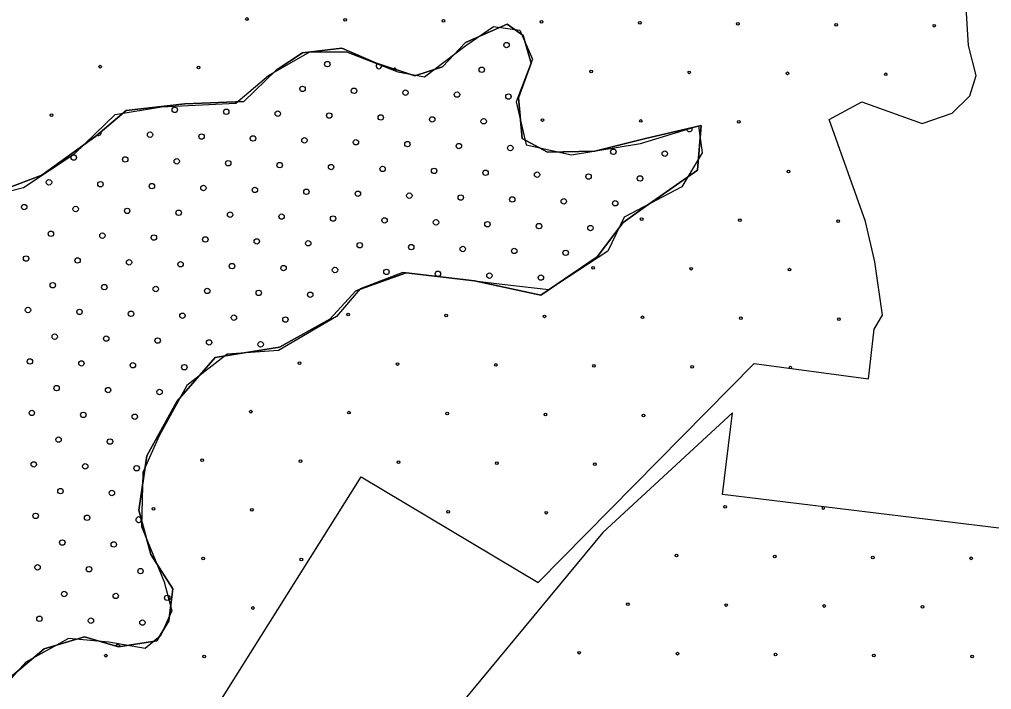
# Model space of a CAD drawing. Extents: x 1612280 to 1883141, y 560852 to 780851.
# Drawn here: x 1801672 to 1805479, y 640962 to 643587 of the extents above; entities that cross this region are included whole.
import ezdxf

# ---------------------------------------------------------------- set-up
doc = ezdxf.new("R2010")
doc.units = 0
for name, color, linetype in [('DESIGN - EROSION CONTROL - Devices', 7, 'Continuous'), ('DESIGN - SCRATCH - User 1', 7, 'Continuous'), ('DESIGN - TRAFFIC CONTROL PERMANENT - Pavement Marking Text', 7, 'Continuous')]:
    doc.layers.add(name, color=color, linetype=linetype)

msp = doc.modelspace()

# ---------------------------------------------------------------- linework, layer by layer
at = {"layer": 'DESIGN - EROSION CONTROL - Devices'}
for centre in [(1802562.8, 643589), (1802562.8, 643589), (1802947.3, 643585.3), (1802947.3, 643585.3), (1803331.9, 643581.5), (1803331.9, 643581.5), (1803716.5, 643577.8), (1803716.5, 643577.8), (1804101, 643574.1), (1804101, 643574.1), (1804485.6, 643570.3), (1804485.6, 643570.3), (1804870.1, 643566.6), (1804870.1, 643566.6), (1805254.7, 643562.8), (1805254.7, 643562.8), (1801987.8, 643402.3), (1801987.8, 643402.3), (1802372.4, 643398.6), (1802372.4, 643398.6), (1803910.6, 643383.6), (1803910.6, 643383.6), (1804295.1, 643379.9), (1804295.1, 643379.9), (1804679.7, 643376.2), (1804679.7, 643376.2), (1805064.3, 643372.4), (1805064.3, 643372.4), (1801797.4, 643211.9), (1801797.4, 643211.9), (1803720.2, 643193.2), (1803720.2, 643193.2), (1804104.7, 643189.5), (1804104.7, 643189.5), (1804489.3, 643185.8), (1804489.3, 643185.8), (1804683.4, 642991.6), (1804683.4, 642991.6), (1804108.5, 642804.9), (1804108.5, 642804.9), (1804493, 642801.2), (1804493, 642801.2), (1804877.6, 642797.5), (1804877.6, 642797.5), (1803918.1, 642614.5), (1803918.1, 642614.5), (1804302.6, 642610.8), (1804302.6, 642610.8), (1804687.2, 642607.1), (1804687.2, 642607.1), (1802958.5, 642431.6), (1802958.5, 642431.6), (1803343.1, 642427.9), (1803343.1, 642427.9), (1803727.7, 642424.1), (1803727.7, 642424.1), (1804112.2, 642420.4), (1804112.2, 642420.4), (1804496.8, 642416.7), (1804496.8, 642416.7), (1804881.3, 642412.9), (1804881.3, 642412.9), (1802768.1, 642241.2), (1802768.1, 642241.2), (1803152.7, 642237.4), (1803152.7, 642237.4), (1803537.2, 642233.7), (1803537.2, 642233.7), (1803921.8, 642230), (1803921.8, 642230), (1804306.3, 642226.2), (1804306.3, 642226.2), (1802577.7, 642050.8), (1802577.7, 642050.8), (1802962.3, 642047), (1802962.3, 642047), (1803346.8, 642043.3), (1803346.8, 642043.3), (1803731.4, 642039.6), (1803731.4, 642039.6), (1804115.9, 642035.8), (1804115.9, 642035.8), (1802387.3, 641860.4), (1802387.3, 641860.4), (1802771.9, 641856.6), (1802771.9, 641856.6), (1803156.4, 641852.9), (1803156.4, 641852.9), (1803541, 641849.2), (1803541, 641849.2), (1803925.5, 641845.4), (1803925.5, 641845.4), (1802196.9, 641670), (1802196.9, 641670), (1802581.5, 641666.2), (1802581.5, 641666.2), (1803350.6, 641658.8), (1803350.6, 641658.8), (1803735.1, 641655), (1803735.1, 641655), (1804435.5, 641677.8), (1804435.5, 641677.8), (1802391, 641475.8), (1802391, 641475.8), (1802775.6, 641472.1), (1802775.6, 641472.1), (1804245.1, 641487.4), (1804245.1, 641487.4), (1804629.6, 641483.7), (1804629.6, 641483.7), (1805014.2, 641479.9), (1805014.2, 641479.9), (1805398.7, 641476.2), (1805398.7, 641476.2), (1802585.2, 641281.7), (1802585.2, 641281.7), (1804054.6, 641297), (1804054.6, 641297), (1804439.2, 641293.3), (1804439.2, 641293.3), (1804823.8, 641289.5), (1804823.8, 641289.5), (1805208.3, 641285.8), (1805208.3, 641285.8), (1802010.2, 641095), (1802010.2, 641095), (1802394.8, 641091.3), (1802394.8, 641091.3), (1803864.2, 641106.6), (1803864.2, 641106.6), (1804248.8, 641102.8), (1804248.8, 641102.8), (1804633.3, 641099.1), (1804633.3, 641099.1), (1805017.9, 641095.4), (1805017.9, 641095.4), (1805402.4, 641091.6), (1805402.4, 641091.6)]:
    msp.add_circle(centre, 5.28, dxfattribs=at)
for centre, start, end in [((1803141.5, 643391.1), 293.6429, 203.688), ((1804298.9, 642995.4), 303.7347, 355.0084), ((1804690.9, 642222.5), 330.0307, 194.933), ((1804820, 641674.1), 128.9688, 37.1779)]:
    msp.add_arc(centre, 5.28, start, end, dxfattribs=at)
at = {"layer": 'DESIGN - SCRATCH - User 1'}
for points in [[(1804985.2, 642796), (1804842.4, 643195), (1804970.4, 643264), (1805206.7, 643180.2), (1805324.8, 643219.6), (1805393.8, 643288.6), (1805418.4, 643367.4), (1805388.8, 643485.7), (1805364.2, 643889.6), (1805324.8, 644308.4), (1805068.9, 644406.9), (1804389.6, 644372.5), (1804379.7, 644687.7), (1803252.5, 644717.3), (1803075.2, 644564.6), (1802646.8, 644559)], [(1804985.2, 642796), (1804842.4, 643195), (1804970.4, 643264), (1805206.7, 643180.2), (1805324.8, 643219.6), (1805393.8, 643288.6), (1805418.4, 643367.4), (1805388.8, 643485.7), (1805364.2, 643889.6), (1805324.8, 644308.4), (1805068.9, 644406.9), (1804389.6, 644372.5), (1804379.7, 644687.7), (1803252.5, 644717.3), (1803075.2, 644564.6), (1802646.8, 644559)], [(1800333.2, 642707.3), (1800687.8, 642712.2), (1801111.2, 642820.6), (1801436, 642864.9), (1801687.1, 642929), (1801888.9, 643062), (1802046.4, 643214.7), (1802228.6, 643244.3), (1802519, 643259), (1802647, 643367.4), (1802809.4, 643461), (1802952.2, 643461), (1803154, 643382.2), (1803257.4, 643362.5), (1803419.8, 643485.7), (1803528.1, 643559.6), (1803631.5, 643544.8), (1803680.7, 643431.5), (1803616.7, 643264), (1803656.1, 643096.5), (1803833.3, 643057.1), (1804104.1, 643101.4), (1804330.5, 643170.4)], [(1800333.2, 642707.3), (1800687.8, 642712.2), (1801111.2, 642820.6), (1801436, 642864.9), (1801687.1, 642929), (1801888.9, 643062), (1802046.4, 643214.7), (1802228.6, 643244.3), (1802519, 643259), (1802647, 643367.4), (1802809.4, 643461), (1802952.2, 643461), (1803154, 643382.2), (1803257.4, 643362.5), (1803419.8, 643485.7), (1803528.1, 643559.6), (1803631.5, 643544.8), (1803680.7, 643431.5), (1803616.7, 643264), (1803656.1, 643096.5), (1803833.3, 643057.1), (1804104.1, 643101.4), (1804330.5, 643170.4)], [(1801564.4, 642904.2), (1801758.8, 642976.6), (1801971.4, 643130.5), (1802089, 643230), (1802319.6, 643257.2), (1802550.2, 643266.2), (1802676.8, 643388.4), (1802780.8, 643456.3), (1802934.6, 643474.4), (1803070.3, 643415.6), (1803219.5, 643365.8), (1803328, 643402), (1803418.5, 643497), (1803581.3, 643569.4), (1803644.6, 643524.2), (1803676.3, 643415.6), (1803626.5, 643279.8), (1803640.1, 643121.4), (1803739.6, 643067.1), (1803925, 643071.7), (1804123.9, 643121.4), (1804341, 643171.2)], [(1804341, 643171.2), (1804123.9, 643121.4), (1803925, 643071.7), (1803739.6, 643067.1), (1803640.1, 643121.4), (1803626.5, 643279.8), (1803676.3, 643415.6), (1803644.6, 643524.2), (1803581.3, 643569.4), (1803418.5, 643497), (1803328, 643402), (1803219.5, 643365.8), (1803070.3, 643415.6), (1802934.6, 643474.4), (1802780.8, 643456.3), (1802676.8, 643388.4), (1802550.2, 643266.2), (1802319.6, 643257.2), (1802089, 643230), (1801971.4, 643130.5), (1801758.8, 642976.6), (1801564.4, 642904.2)], [(1801564.4, 642904.2), (1801758.8, 642976.6), (1801971.4, 643130.5), (1802089, 643230), (1802319.6, 643257.2), (1802550.2, 643266.2), (1802676.8, 643388.4), (1802780.8, 643456.3), (1802934.6, 643474.4), (1803070.3, 643415.6), (1803219.5, 643365.8), (1803328, 643402), (1803418.5, 643497), (1803581.3, 643569.4), (1803644.6, 643524.2), (1803676.3, 643415.6), (1803626.5, 643279.8), (1803640.1, 643121.4), (1803739.6, 643067.1), (1803925, 643071.7), (1804123.9, 643121.4), (1804341, 643171.2)], [(1804341, 643171.2), (1804123.9, 643121.4), (1803925, 643071.7), (1803739.6, 643067.1), (1803640.1, 643121.4), (1803626.5, 643279.8), (1803676.3, 643415.6), (1803644.6, 643524.2), (1803581.3, 643569.4), (1803418.5, 643497), (1803328, 643402), (1803219.5, 643365.8), (1803070.3, 643415.6), (1802934.6, 643474.4), (1802780.8, 643456.3), (1802676.8, 643388.4), (1802550.2, 643266.2), (1802319.6, 643257.2), (1802089, 643230), (1801971.4, 643130.5), (1801758.8, 642976.6), (1801564.4, 642904.2)], [(1804341, 643171.2), (1804327.7, 642996.2), (1804123, 642854.4), (1804036.4, 642791.4), (1803934, 642657.4), (1803713.5, 642507.7), (1803453.7, 642562.9), (1803186, 642594.4), (1802989.2, 642523.5), (1802886.8, 642413.2), (1802690, 642302.9), (1802438, 642263.5), (1802288.4, 642090.2), (1802170.3, 641877.4), (1802138.8, 641664.7), (1802186, 641491.4), (1802272.7, 641357.4), (1802256.9, 641231.4), (1802209.7, 641152.6), (1802060.1, 641129), (1801926.2, 641168.3), (1801768.7, 641121.1), (1801627, 641002.9)], [(1801627, 641002.9), (1801768.7, 641121.1), (1801926.2, 641168.3), (1802060.1, 641129), (1802209.7, 641152.6), (1802256.9, 641231.4), (1802272.7, 641357.4), (1802186, 641491.4), (1802138.8, 641664.7), (1802170.3, 641877.4), (1802288.4, 642090.2), (1802438, 642263.5), (1802690, 642302.9), (1802886.8, 642413.2), (1802989.2, 642523.5), (1803186, 642594.4), (1803453.7, 642562.9), (1803713.5, 642507.7), (1803934, 642657.4), (1804036.4, 642791.4), (1804123, 642854.4), (1804327.7, 642996.2), (1804341, 643171.2)], [(1804341, 643171.2), (1804327.7, 642996.2), (1804123, 642854.4), (1804036.4, 642791.4), (1803934, 642657.4), (1803713.5, 642507.7), (1803453.7, 642562.9), (1803186, 642594.4), (1802989.2, 642523.5), (1802886.8, 642413.2), (1802690, 642302.9), (1802438, 642263.5), (1802288.4, 642090.2), (1802170.3, 641877.4), (1802138.8, 641664.7), (1802186, 641491.4), (1802272.7, 641357.4), (1802256.9, 641231.4), (1802209.7, 641152.6), (1802060.1, 641129), (1801926.2, 641168.3), (1801768.7, 641121.1), (1801627, 641002.9)], [(1801627, 641002.9), (1801768.7, 641121.1), (1801926.2, 641168.3), (1802060.1, 641129), (1802209.7, 641152.6), (1802256.9, 641231.4), (1802272.7, 641357.4), (1802186, 641491.4), (1802138.8, 641664.7), (1802170.3, 641877.4), (1802288.4, 642090.2), (1802438, 642263.5), (1802690, 642302.9), (1802886.8, 642413.2), (1802989.2, 642523.5), (1803186, 642594.4), (1803453.7, 642562.9), (1803713.5, 642507.7), (1803934, 642657.4), (1804036.4, 642791.4), (1804123, 642854.4), (1804327.7, 642996.2), (1804341, 643171.2)], [(1804330.5, 643170.4), (1804345.3, 643064.3), (1804266.5, 642931.3), (1804040.1, 642813.1), (1803976.1, 642680.1), (1803744.7, 642527.4), (1803572.4, 642547.1), (1803173.7, 642596.3), (1803006.3, 642532.3), (1802912.8, 642423.9), (1802686.4, 642290.9), (1802484.5, 642276.1), (1802327, 642152.9), (1802218.7, 641955.9), (1802154.7, 641813), (1802149.8, 641601.2), (1802238.4, 641384.4), (1802268, 641271.1), (1802223.7, 641172.5)], [(1804330.5, 643170.4), (1804345.3, 643064.3), (1804266.5, 642931.3), (1804040.1, 642813.1), (1803976.1, 642680.1), (1803744.7, 642527.4), (1803572.4, 642547.1), (1803173.7, 642596.3), (1803006.3, 642532.3), (1802912.8, 642423.9), (1802686.4, 642290.9), (1802484.5, 642276.1), (1802327, 642152.9), (1802218.7, 641955.9), (1802154.7, 641813), (1802149.8, 641601.2), (1802238.4, 641384.4), (1802268, 641271.1), (1802223.7, 641172.5)], [(1804549.5, 642239.1), (1804997.5, 642180), (1805019.6, 642374.6), (1805051.6, 642428.8), (1805022.1, 642638.2), (1804985.2, 642796)], [(1804549.5, 642239.1), (1804997.5, 642180), (1805019.6, 642374.6), (1805051.6, 642428.8), (1805022.1, 642638.2), (1804985.2, 642796)], [(1803702.9, 641381.9), (1804549.5, 642239.1)], [(1803702.9, 641381.9), (1804549.5, 642239.1)], [(1807041.6, 641428.7), (1805776.5, 641561.6), (1804425.5, 641725.7), (1804464.5, 642046.2), (1803956.9, 641577.2), (1803308.7, 640795.6), (1802707.4, 639803), (1802223.2, 638927.7), (1801801.5, 638271.1)], [(1807041.6, 641428.7), (1805776.5, 641561.6), (1804425.5, 641725.7), (1804464.5, 642046.2), (1803956.9, 641577.2), (1803308.7, 640795.6), (1802707.4, 639803), (1802223.2, 638927.7), (1801801.5, 638271.1)], [(1801739.8, 639773.1), (1803010.1, 641795.4)], [(1801739.8, 639773.1), (1803010.1, 641795.4)], [(1803010.1, 641795.4), (1803702.9, 641381.9)], [(1803010.1, 641795.4), (1803702.9, 641381.9)], [(1802223.7, 641172.5), (1802164.6, 641123.3), (1802021.8, 641147.9), (1801864.3, 641162.7), (1801696.9, 641069.1), (1801608.3, 640970.6), (1801588.7, 640849.9), (1801566.5, 640315.3), (1801586.2, 639734), (1801556.7, 639608.4), (1801411.4, 639440.8)], [(1802223.7, 641172.5), (1802164.6, 641123.3), (1802021.8, 641147.9), (1801864.3, 641162.7), (1801696.9, 641069.1), (1801608.3, 640970.6), (1801588.7, 640849.9), (1801566.5, 640315.3), (1801586.2, 639734), (1801556.7, 639608.4), (1801411.4, 639440.8)]]:
    msp.add_lwpolyline(points, dxfattribs=at)
at = {"layer": 'DESIGN - TRAFFIC CONTROL PERMANENT - Pavement Marking Text'}
for centre in [(1803579.4, 643486.9), (1803579.4, 643486.9), (1802877.5, 643412.3), (1802877.5, 643412.3), (1803482.3, 643389.9), (1803482.3, 643389.9), (1802780.4, 643315.2), (1802780.4, 643315.2), (1802982, 643307.7), (1802982, 643307.7), (1803183.6, 643300.3), (1803183.6, 643300.3), (1803385.3, 643292.8), (1803385.3, 643292.8), (1803586.9, 643285.3), (1803586.9, 643285.3), (1802280.1, 643233.1), (1802280.1, 643233.1), (1802481.7, 643225.6), (1802481.7, 643225.6), (1802683.4, 643218.1), (1802683.4, 643218.1), (1802885, 643210.7), (1802885, 643210.7), (1803086.6, 643203.2), (1803086.6, 643203.2), (1803288.2, 643195.7), (1803288.2, 643195.7), (1803489.8, 643188.3), (1803489.8, 643188.3), (1802183.1, 643136), (1802183.1, 643136), (1802384.7, 643128.5), (1802384.7, 643128.5), (1802586.3, 643121.1), (1802586.3, 643121.1), (1802787.9, 643113.6), (1802787.9, 643113.6), (1802989.5, 643106.1), (1802989.5, 643106.1), (1803191.1, 643098.7), (1803191.1, 643098.7), (1803392.7, 643091.2), (1803392.7, 643091.2), (1803594.3, 643083.7), (1803594.3, 643083.7), (1803997.6, 643068.8), (1803997.6, 643068.8), (1804199.2, 643061.3), (1804199.2, 643061.3), (1801884.4, 643046.4), (1801884.4, 643046.4), (1802086, 643038.9), (1802086, 643038.9), (1802287.6, 643031.4), (1802287.6, 643031.4), (1802489.2, 643024), (1802489.2, 643024), (1802690.8, 643016.5), (1802690.8, 643016.5), (1802892.4, 643009), (1802892.4, 643009), (1803094, 643001.6), (1803094, 643001.6), (1803295.7, 642994.1), (1803295.7, 642994.1), (1803497.3, 642986.6), (1803497.3, 642986.6), (1803698.9, 642979.2), (1803698.9, 642979.2), (1801787.3, 642949.3), (1801787.3, 642949.3), (1801988.9, 642941.8), (1801988.9, 642941.8), (1803900.5, 642971.7), (1803900.5, 642971.7), (1804102.1, 642964.2), (1804102.1, 642964.2), (1802190.5, 642934.4), (1802190.5, 642934.4), (1802392.1, 642926.9), (1802392.1, 642926.9), (1802593.8, 642919.4), (1802593.8, 642919.4), (1802795.4, 642912), (1802795.4, 642912), (1802997, 642904.5), (1802997, 642904.5), (1803198.6, 642897), (1803198.6, 642897), (1803400.2, 642889.6), (1803400.2, 642889.6), (1803601.8, 642882.1), (1803601.8, 642882.1), (1803803.4, 642874.6), (1803803.4, 642874.6), (1804005, 642867.2), (1804005, 642867.2), (1801690.2, 642852.2), (1801690.2, 642852.2), (1801891.9, 642844.8), (1801891.9, 642844.8), (1802093.5, 642837.3), (1802093.5, 642837.3), (1802295.1, 642829.8), (1802295.1, 642829.8), (1802496.7, 642822.4), (1802496.7, 642822.4), (1802698.3, 642814.9), (1802698.3, 642814.9), (1802899.9, 642807.4), (1802899.9, 642807.4), (1803101.5, 642800), (1803101.5, 642800), (1803303.1, 642792.5), (1803303.1, 642792.5), (1803504.7, 642785), (1803504.7, 642785), (1801794.8, 642747.7), (1801794.8, 642747.7), (1803706.3, 642777.6), (1803706.3, 642777.6), (1803908, 642770.1), (1803908, 642770.1), (1801996.4, 642740.2), (1801996.4, 642740.2), (1802198, 642732.8), (1802198, 642732.8), (1802399.6, 642725.3), (1802399.6, 642725.3), (1802601.2, 642717.8), (1802601.2, 642717.8), (1802802.8, 642710.4), (1802802.8, 642710.4), (1803004.4, 642702.9), (1803004.4, 642702.9), (1803206.1, 642695.4), (1803206.1, 642695.4), (1803407.7, 642688), (1803407.7, 642688), (1803609.3, 642680.5), (1803609.3, 642680.5), (1803810.9, 642673), (1803810.9, 642673), (1801697.7, 642650.6), (1801697.7, 642650.6), (1801899.3, 642643.2), (1801899.3, 642643.2), (1802100.9, 642635.7), (1802100.9, 642635.7), (1802302.5, 642628.2), (1802302.5, 642628.2), (1802504.1, 642620.8), (1802504.1, 642620.8), (1802705.8, 642613.3), (1802705.8, 642613.3), (1802907.4, 642605.8), (1802907.4, 642605.8), (1803109, 642598.4), (1803109, 642598.4), (1803310.6, 642590.9), (1803310.6, 642590.9), (1803512.2, 642583.4), (1803512.2, 642583.4), (1803713.8, 642576), (1803713.8, 642576), (1801802.2, 642546.1), (1801802.2, 642546.1), (1802003.9, 642538.6), (1802003.9, 642538.6), (1802205.5, 642531.2), (1802205.5, 642531.2), (1802407.1, 642523.7), (1802407.1, 642523.7), (1802608.7, 642516.2), (1802608.7, 642516.2), (1802810.3, 642508.8), (1802810.3, 642508.8), (1801705.2, 642449), (1801705.2, 642449), (1801906.8, 642441.6), (1801906.8, 642441.6), (1802108.4, 642434.1), (1802108.4, 642434.1), (1802310, 642426.6), (1802310, 642426.6), (1802511.6, 642419.1), (1802511.6, 642419.1), (1802713.2, 642411.7), (1802713.2, 642411.7), (1801809.7, 642344.5), (1801809.7, 642344.5), (1802011.3, 642337), (1802011.3, 642337), (1802212.9, 642329.5), (1802212.9, 642329.5), (1802414.5, 642322.1), (1802414.5, 642322.1), (1802616.2, 642314.6), (1802616.2, 642314.6), (1801712.6, 642247.4), (1801712.6, 642247.4), (1801914.3, 642239.9), (1801914.3, 642239.9), (1802115.9, 642232.5), (1802115.9, 642232.5), (1802317.5, 642225), (1802317.5, 642225), (1801817.2, 642142.9), (1801817.2, 642142.9), (1802018.8, 642135.4), (1802018.8, 642135.4), (1802220.4, 642127.9), (1802220.4, 642127.9), (1801720.1, 642045.8), (1801720.1, 642045.8), (1801921.7, 642038.3), (1801921.7, 642038.3), (1802123.3, 642030.9), (1802123.3, 642030.9), (1801824.6, 641941.3), (1801824.6, 641941.3), (1802026.3, 641933.8), (1802026.3, 641933.8), (1801727.6, 641844.2), (1801727.6, 641844.2), (1801929.2, 641836.7), (1801929.2, 641836.7), (1802130.8, 641829.3), (1802130.8, 641829.3), (1801832.1, 641739.6), (1801832.1, 641739.6), (1802033.7, 641732.2), (1802033.7, 641732.2), (1801735, 641642.6), (1801735, 641642.6), (1801936.7, 641635.1), (1801936.7, 641635.1), (1801839.6, 641538), (1801839.6, 641538), (1802041.2, 641530.6), (1802041.2, 641530.6), (1801742.5, 641441), (1801742.5, 641441), (1801944.1, 641433.5), (1801944.1, 641433.5), (1802145.7, 641426), (1802145.7, 641426), (1801847, 641336.4), (1801847, 641336.4), (1802048.7, 641329), (1802048.7, 641329), (1802250.3, 641321.5), (1802250.3, 641321.5), (1801750, 641239.4), (1801750, 641239.4), (1801951.6, 641231.9), (1801951.6, 641231.9), (1802153.2, 641224.4), (1802153.2, 641224.4)]:
    msp.add_circle(centre, 10.6, dxfattribs=at)
for centre, start, end in [((1803079.1, 643404.8), 116.9935, 26.114), ((1801981.5, 643143.5), 238.9848, 21.5228), ((1804296.2, 643158.4), 179.3178, 26.513), ((1803795.9, 643076.2), 228.5825, 314.2135), ((1802138.3, 641627.6), 28.7305, 1.761), ((1802056.1, 641127.4), 14.2207, 149.0664)]:
    msp.add_arc(centre, 10.6, start, end, dxfattribs=at)

doc.saveas('drawing.dxf')
